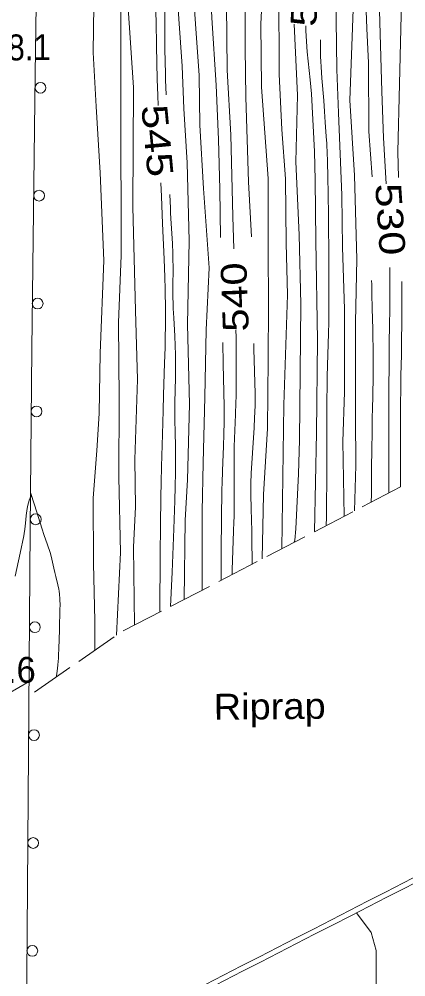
# Model space of a CAD drawing. Extents: x 2361284 to 2366480, y 6976556 to 6985346.
# Drawn here: x 2364482.3 to 2364554.1, y 6978961.5 to 6979139 of the extents above; entities that cross this region are included whole.
import ezdxf
from ezdxf.enums import TextEntityAlignment as Align

# ---------------------------------------------------------------- set-up
doc = ezdxf.new("R2010")
doc.units = 0
doc.header["$LTSCALE"] = 1.9
for name, color, linetype, lineweight in [('12', 7, 'Continuous', 13), ('13', 7, 'Continuous', 13), ('17', 7, 'Continuous', 13), ('24', 7, 'Continuous', 13), ('3', 7, 'Continuous', 13), ('8', 7, 'Continuous', 13)]:
    doc.layers.add(name, color=color, linetype=linetype, lineweight=lineweight)

msp = doc.modelspace()

# ---------------------------------------------------------------- linework, layer by layer
at = {"layer": '12'}
for points in [[(2364548.884, 6979190.573), (2364548.67, 6979186.741), (2364548.824, 6979179.021), (2364548.704, 6979175.932), (2364548.455, 6979171.815), (2364548.422, 6979169.757), (2364549.07, 6979160.474), (2364549.149, 6979142.733), (2364549.629, 6979125.576), (2364549.953, 6979116.999), (2364550.464, 6979108.483)], [(2364506.707, 6979190.082), (2364506.889, 6979188.619), (2364506.961, 6979187.886), (2364507.007, 6979187.153), (2364507.018, 6979186.785), (2364507.038, 6979185.296), (2364507.062, 6979182.318), (2364507.092, 6979176.362), (2364507.125, 6979173.384), (2364507.291, 6979163.336), (2364507.301, 6979162.109), (2364507.294, 6979159.656), (2364507.267, 6979156.384), (2364507.262, 6979154.748), (2364507.272, 6979153.113), (2364507.286, 6979152.295), (2364507.322, 6979150.766), (2364507.414, 6979147.709), (2364507.627, 6979141.596), (2364507.717, 6979138.539), (2364507.821, 6979133.97), (2364507.952, 6979127.877), (2364508.027, 6979124.831), (2364508.095, 6979123.001)], [(2364520.634, 6979190.305), (2364520.332, 6979186.332), (2364520.011, 6979180.535), (2364519.945, 6979177.636), (2364519.983, 6979174.437), (2364520.216, 6979168.04), (2364520.444, 6979163.821), (2364520.768, 6979158.198), (2364520.856, 6979155.384), (2364520.816, 6979141.683), (2364520.932, 6979129.514), (2364521.597, 6979117.529), (2364522.001, 6979102.423), (2364522.168, 6979096.394)], [(2364535.516, 6979137.734), (2364535.514, 6979136.833), (2364535.801, 6979132.936), (2364536.35, 6979127.75), (2364536.555, 6979125.152), (2364537.126, 6979114.486), (2364537.278, 6979109.148), (2364537.385, 6979097.889), (2364537.67, 6979079.471), (2364537.513, 6979062.307), (2364537.147, 6979044.003)], [(2364508.631, 6979108.626), (2364508.718, 6979106.13), (2364508.934, 6979101.138), (2364509.235, 6979094.482), (2364509.358, 6979091.155), (2364509.419, 6979088.936), (2364509.442, 6979087.826), (2364509.465, 6979086.162), (2364509.473, 6979083.97), (2364509.465, 6979082.508), (2364509.422, 6979079.584), (2364509.39, 6979078.122), (2364509.312, 6979075.198), (2364509.128, 6979069.351), (2364509.042, 6979066.427), (2364508.908, 6979061.986), (2364508.727, 6979056.065), (2364508.659, 6979053.104), (2364508.613, 6979050.437), (2364508.54, 6979045.103), (2364508.489, 6979039.769), (2364508.427, 6979029.1)], [(2364551.142, 6979092.958), (2364551.145, 6979092.171), (2364551.147, 6979091.647), (2364551.147, 6979090.598), (2364551.146, 6979090.074), (2364551.142, 6979089.025), (2364551.136, 6979087.976), (2364551.13, 6979087.276), (2364551.118, 6979085.878), (2364551.106, 6979084.829), (2364551.08, 6979082.731), (2364551.025, 6979078.535), (2364550.999, 6979076.437), (2364550.985, 6979075.039), (2364550.979, 6979074.339), (2364550.971, 6979073.29), (2364550.966, 6979072.241), (2364550.964, 6979071.717), (2364550.949, 6979067.15), (2364550.929, 6979061.06), (2364550.92, 6979058.016), (2364550.914, 6979054.971), (2364550.911, 6979053.449), (2364550.909, 6979051.165)], [(2364522.551, 6979081.387), (2364522.582, 6979080.014), (2364522.617, 6979077.267), (2364522.623, 6979074.52), (2364522.615, 6979072.688), (2364522.578, 6979069.026), (2364522.556, 6979067.914), (2364522.479, 6979065.691), (2364522.284, 6979061.245), (2364522.238, 6979059.763), (2364522.223, 6979059.022), (2364522.209, 6979057.805), (2364522.207, 6979055.372), (2364522.239, 6979050.505), (2364522.238, 6979048.071), (2364522.217, 6979046.736), (2364522.192, 6979045.846), (2364522.122, 6979044.065), (2364521.959, 6979040.506), (2364521.897, 6979038.726), (2364521.869, 6979036.947), (2364521.872, 6979036.057)]]:
    msp.add_lwpolyline(points, dxfattribs=at)
at = {"layer": '13'}
for points in [[(2364540.374, 6979190.492), (2364540.283, 6979186.421), (2364540.221, 6979178.209), (2364540.771, 6979166.605), (2364540.957, 6979155.465), (2364541.101, 6979143.476), (2364541.263, 6979129.657), (2364541.619, 6979121.62), (2364542.234, 6979106.375), (2364542.306, 6979096.715), (2364542.685, 6979085.268), (2364542.711, 6979069.867), (2364542.369, 6979060.683), (2364542.66, 6979046.875)], [(2364543.635, 6979190.523), (2364543.486, 6979185.202), (2364543.01, 6979180.446), (2364542.376, 6979170.379), (2364543.475, 6979154.779), (2364544.392, 6979142.447), (2364543.678, 6979123.96), (2364544.591, 6979109.998), (2364544.988, 6979094.491), (2364544.759, 6979082.818), (2364544.775, 6979065.356), (2364544.791, 6979056.287), (2364544.591, 6979047.874)], [(2364546.364, 6979190.549), (2364546.323, 6979190.881), (2364546.183, 6979190.259), (2364545.73, 6979184.703), (2364545.612, 6979179.374), (2364545.656, 6979176.711), (2364545.969, 6979167.894), (2364546.497, 6979157.598), (2364546.403, 6979148.637), (2364546.871, 6979137.241), (2364547.141, 6979130.923), (2364547.222, 6979118.193), (2364547.812, 6979109.798)], [(2364551.464, 6979190.598), (2364551.187, 6979188.324), (2364551.156, 6979187.185), (2364551.564, 6979177.967), (2364551.766, 6979167.27), (2364552.2, 6979157.392), (2364552.62, 6979153.234), (2364553.281, 6979147.699), (2364553.368, 6979144.923), (2364552.928, 6979127.008), (2364552.598, 6979114.383), (2364552.703, 6979109.665)], [(2364502.741, 6979189.594), (2364502.06, 6979183.408), (2364503.256, 6979172.298), (2364502.529, 6979158.27), (2364502.514, 6979141.969), (2364503.523, 6979126.318), (2364503.383, 6979104.186), (2364503.876, 6979084.989), (2364504.257, 6979072.203), (2364503.768, 6979057.376), (2364503.912, 6979048.607), (2364503.553, 6979041.103), (2364503.72, 6979026.664)], [(2364511.405, 6979190.247), (2364511.263, 6979186.275), (2364511.388, 6979178.345), (2364511.603, 6979167.338), (2364511.194, 6979157.792), (2364511.66, 6979143.526), (2364512.545, 6979130.304), (2364512.9, 6979122.407), (2364513.476, 6979112.382), (2364513.874, 6979097.885), (2364513.561, 6979082.401), (2364513.911, 6979067.623), (2364513.545, 6979053.61), (2364513.156, 6979046.115), (2364512.945, 6979031.432)], [(2364513.995, 6979190.261), (2364514.052, 6979188.552), (2364513.889, 6979178.349), (2364513.983, 6979166.29), (2364514.194, 6979154.641), (2364514.298, 6979148.991), (2364515.071, 6979138.149), (2364515.742, 6979128.574), (2364515.859, 6979119.375), (2364516.521, 6979107.631), (2364517.58, 6979092.899), (2364517.04, 6979081.434), (2364516.749, 6979068.91), (2364516.495, 6979056.768), (2364516.291, 6979047.705), (2364516.28, 6979038.284), (2364516.279, 6979033.154)], [(2364516.724, 6979190.277), (2364516.581, 6979187.526), (2364516.471, 6979181.254), (2364517.125, 6979171.249), (2364517.126, 6979161.65), (2364517.389, 6979154.041), (2364518.07, 6979139.238), (2364518.908, 6979126.754), (2364519.284, 6979116.707), (2364519.542, 6979107.469), (2364519.707, 6979098.531)], [(2364523.885, 6979190.325), (2364523.501, 6979186.532), (2364522.931, 6979179.018), (2364522.778, 6979175.263), (2364522.798, 6979173.348), (2364523.13, 6979169.523), (2364524.136, 6979161.874), (2364524.342, 6979158.037), (2364524.248, 6979146.946), (2364524.264, 6979133.636), (2364524.381, 6979124.516), (2364524.91, 6979108.821), (2364525.457, 6979098.615)], [(2364525.905, 6979190.345), (2364525.969, 6979186.795), (2364526.02, 6979178.204), (2364526.027, 6979166.965), (2364527.688, 6979147.969), (2364527.162, 6979138.104), (2364527.313, 6979126.384), (2364528.504, 6979109.485), (2364528.538, 6979096.464), (2364528.609, 6979085.834), (2364528.542, 6979075.994), (2364528.405, 6979063.101), (2364527.641, 6979050.864), (2364527.435, 6979038.95)], [(2364529.555, 6979190.379), (2364529.19, 6979185.646), (2364528.969, 6979178.392), (2364529.348, 6979170.065), (2364530.376, 6979159.726), (2364530.511, 6979144.545), (2364530.58, 6979128.805), (2364531.058, 6979118.559), (2364531.745, 6979109.416), (2364531.899, 6979097.446), (2364532.099, 6979087.897), (2364531.413, 6979067.519), (2364531.067, 6979040.835)], [(2364497.575, 6979185.905), (2364498.496, 6979184.764), (2364499.682, 6979181.084), (2364499.838, 6979174.115), (2364500.73, 6979166.574), (2364501.16, 6979153.917), (2364501.207, 6979139.558), (2364501.204, 6979123.046), (2364501.218, 6979095.215), (2364500.727, 6979082.749), (2364500.852, 6979068.549), (2364500.789, 6979054.079), (2364501.102, 6979040.15), (2364500.398, 6979024.833)], [(2364486.013, 6979177.714), (2364488.28, 6979176.995), (2364491.889, 6979175.95), (2364493.932, 6979173.619), (2364495.934, 6979169.158), (2364497.341, 6979163.142), (2364496.73, 6979152.775), (2364496.187, 6979141.519), (2364496.05, 6979132.797), (2364496.575, 6979122.822), (2364497.322, 6979110.538), (2364498.036, 6979094.254), (2364497.349, 6979077.097), (2364497.146, 6979065.894), (2364496.711, 6979059.029), (2364496.045, 6979050.203), (2364496.08, 6979038.082), (2364496.341, 6979027.475), (2364496.383, 6979022.044)], [(2364509.344, 6979141.442), (2364509.369, 6979138.018), (2364509.382, 6979133.451), (2364509.402, 6979131.168), (2364509.445, 6979128.886), (2364509.479, 6979127.745), (2364509.606, 6979124.966)], [(2364533.372, 6979138.083), (2364533.957, 6979124.927), (2364533.695, 6979112.544), (2364534.284, 6979099.039), (2364534.576, 6979086.17), (2364534.487, 6979073.48), (2364534.351, 6979060.977), (2364534.195, 6979054.726), (2364533.676, 6979044.546), (2364533.455, 6979042.423), (2364533.346, 6979042.027)], [(2364538.23, 6979135.188), (2364538.251, 6979133.848), (2364538.264, 6979132.061), (2364538.298, 6979131.169), (2364538.362, 6979130.135), (2364538.514, 6979128.07), (2364538.854, 6979123.941), (2364539.007, 6979121.875), (2364539.145, 6979119.893), (2364539.327, 6979117.249), (2364539.409, 6979115.927), (2364539.507, 6979113.943), (2364539.541, 6979112.95), (2364539.623, 6979109.361), (2364539.66, 6979106.967), (2364539.714, 6979102.181), (2364539.788, 6979094.401), (2364539.818, 6979088.308), (2364539.815, 6979085.261), (2364539.8, 6979083.764), (2364539.781, 6979082.765), (2364539.725, 6979080.769), (2364539.519, 6979074.782), (2364539.475, 6979072.785), (2364539.463, 6979071.787), (2364539.447, 6979067.55), (2364539.449, 6979061.9), (2364539.444, 6979059.075), (2364539.418, 6979052.874), (2364539.388, 6979049.774), (2364539.335, 6979046.673), (2364539.296, 6979045.123)], [(2364510.302, 6979106.492), (2364510.376, 6979103.942), (2364510.413, 6979103.008), (2364510.517, 6979101.143), (2364510.758, 6979097.412), (2364510.846, 6979095.546), (2364510.868, 6979094.656), (2364510.873, 6979092.876), (2364510.83, 6979089.315), (2364510.833, 6979088.128), (2364510.842, 6979087.535), (2364510.88, 6979086.243), (2364510.915, 6979085.382), (2364511.003, 6979083.66), (2364511.2, 6979080.217), (2364511.283, 6979078.494), (2364511.338, 6979076.772), (2364511.352, 6979075.91), (2364511.355, 6979074.767), (2364511.324, 6979072.482), (2364511.219, 6979067.912), (2364511.201, 6979066.389), (2364511.2, 6979065.627), (2364511.209, 6979064.587), (2364511.252, 6979062.508), (2364511.324, 6979059.735), (2364511.348, 6979058.349), (2364511.355, 6979056.962), (2364511.349, 6979056.269), (2364511.328, 6979054.963), (2364511.272, 6979052.351), (2364511.198, 6979049.739), (2364511.021, 6979044.515), (2364510.836, 6979039.715), (2364510.701, 6979036.516), (2364510.408, 6979030.118)], [(2364547.735, 6979090.566), (2364547.752, 6979089.797), (2364547.789, 6979088.26), (2364547.865, 6979085.185), (2364547.9, 6979083.648), (2364547.913, 6979083.073), (2364547.939, 6979081.924), (2364547.976, 6979080.391), (2364547.993, 6979079.625), (2364548.016, 6979078.475), (2364548.028, 6979077.709), (2364548.033, 6979077.326), (2364548.039, 6979076.751), (2364548.043, 6979076.176), (2364548.044, 6979075.889), (2364548.045, 6979075.383), (2364548.044, 6979075.046), (2364548.041, 6979074.371), (2364548.039, 6979074.033), (2364548.032, 6979073.359), (2364548.024, 6979072.684), (2364548.017, 6979072.234), (2364548.001, 6979071.334), (2364547.988, 6979070.66), (2364547.958, 6979069.31), (2364547.895, 6979066.611), (2364547.864, 6979065.262), (2364547.846, 6979064.362), (2364547.838, 6979063.912), (2364547.827, 6979063.237), (2364547.814, 6979062.225), (2364547.783, 6979059.394), (2364547.742, 6979055.619), (2364547.722, 6979053.731), (2364547.696, 6979050.9), (2364547.685, 6979049.484)], [(2364553.337, 6979090.379), (2364553.344, 6979089.974), (2364553.356, 6979089.164), (2364553.365, 6979088.353), (2364553.368, 6979087.813), (2364553.37, 6979087.453), (2364553.371, 6979086.733), (2364553.37, 6979085.922), (2364553.368, 6979085.382), (2364553.362, 6979084.301), (2364553.357, 6979083.761), (2364553.347, 6979082.68), (2364553.311, 6979079.439), (2364553.306, 6979078.965), (2364553.292, 6979078.016), (2364553.277, 6979077.068), (2364553.266, 6979076.436), (2364553.241, 6979075.171), (2364553.19, 6979072.642), (2364553.166, 6979071.378), (2364553.145, 6979070.114), (2364553.136, 6979069.481), (2364553.125, 6979068.638), (2364553.121, 6979068.217), (2364553.116, 6979067.584), (2364553.112, 6979066.636), (2364553.109, 6979065.045), (2364553.108, 6979063.984), (2364553.107, 6979061.863), (2364553.108, 6979060.802), (2364553.11, 6979058.68), (2364553.115, 6979056.559), (2364553.119, 6979055.145), (2364553.129, 6979052.316)], [(2364520.102, 6979079.063), (2364520.187, 6979075.113), (2364520.304, 6979069.847), (2364520.354, 6979067.214), (2364520.366, 6979065.508), (2364520.356, 6979064.371), (2364520.304, 6979062.096), (2364520.223, 6979059.822), (2364520.1, 6979056.789), (2364520.043, 6979055.273), (2364519.978, 6979052.998), (2364519.96, 6979051.861), (2364519.84, 6979040.606), (2364519.801, 6979034.978)], [(2364525.845, 6979078.878), (2364525.866, 6979077.847), (2364525.929, 6979075.785), (2364526.07, 6979071.661), (2364526.113, 6979069.599), (2364526.117, 6979068.895), (2364526.103, 6979067.487), (2364526.063, 6979066.079), (2364526.024, 6979065.14), (2364525.924, 6979063.263), (2364525.74, 6979060.448), (2364525.495, 6979056.694), (2364525.399, 6979054.817), (2364525.337, 6979052.939), (2364525.322, 6979052), (2364525.324, 6979050.592), (2364525.367, 6979048.549), (2364525.443, 6979045.824), (2364525.472, 6979044.462), (2364525.524, 6979041.206), (2364525.541, 6979039.633), (2364525.542, 6979038.39), (2364525.534, 6979037.962)], [(2364484.611, 6979050.655), (2364484.525, 6979050.563), (2364484.467, 6979050.476), (2364484.352, 6979050.254), (2364484.188, 6979049.834), (2364484.091, 6979049.525), (2364484.033, 6979049.318), (2364483.938, 6979048.928), (2364483.816, 6979048.292), (2364483.748, 6979047.868), (2364483.637, 6979047.018), (2364483.545, 6979046.168), (2364483.426, 6979045.036), (2364483.358, 6979044.472), (2364483.231, 6979043.63), (2364483.152, 6979043.21), (2364482.488, 6979040.007), (2364481.594, 6979035.738)], [(2364489.161, 6979017.025), (2364489.178, 6979017.045), (2364489.214, 6979017.134), (2364489.25, 6979017.281), (2364489.324, 6979017.721), (2364489.429, 6979018.627), (2364489.492, 6979019.303), (2364489.588, 6979020.55), (2364489.623, 6979021.132), (2364489.674, 6979022.297), (2364489.768, 6979025.792), (2364489.808, 6979026.992), (2364489.861, 6979028.593), (2364489.881, 6979029.393), (2364489.892, 6979030.593), (2364489.887, 6979031.193), (2364489.86, 6979031.782), (2364489.823, 6979032.172), (2364489.792, 6979032.432), (2364489.714, 6979032.951), (2364489.644, 6979033.338), (2364489.482, 6979034.111), (2364489.115, 6979035.653), (2364488.937, 6979036.424), (2364488.759, 6979037.253), (2364488.519, 6979038.355), (2364488.39, 6979038.904), (2364488.174, 6979039.721), (2364488.052, 6979040.126), (2364487.573, 6979041.575), (2364486.91, 6979043.497), (2364486.59, 6979044.462), (2364485.138, 6979048.966), (2364484.426, 6979051.223)], [(2364483.191, 6978902.403), (2364487.02, 6978904.609), (2364495.088, 6978910.056), (2364505.654, 6978915.797), (2364512.259, 6978919.57), (2364519.574, 6978924.189), (2364523.893, 6978927.581), (2364528.037, 6978931.38), (2364530.891, 6978934.138), (2364540.46, 6978940.64), (2364543.542, 6978943.659), (2364544.785, 6978946.56), (2364546.094, 6978950.823), (2364547.226, 6978954.734), (2364548.595, 6978959.077), (2364548.556, 6978966.338), (2364547.644, 6978969.679), (2364544.92, 6978973.344)]]:
    msp.add_lwpolyline(points, dxfattribs=at)
at = {"layer": '17'}
msp.add_lwpolyline([(2364487.026, 6979296.281), (2364486.599, 6979238.083), (2364486.043, 6979179.894), (2364485.308, 6979128.875), (2364484.633, 6979077.846), (2364484.369, 6979044.541), (2364484.106, 6979011.237), (2364483.728, 6978961.621), (2364483.329, 6978912.014)], dxfattribs=at)
for centre in [(2364486.272, 6979126.275), (2364486.008, 6979106.277), (2364485.744, 6979086.278), (2364485.541, 6979066.285), (2364485.382, 6979046.285), (2364485.224, 6979026.286), (2364485.068, 6979006.286), (2364484.914, 6978986.287), (2364484.76, 6978966.287)]:
    msp.add_circle(centre, 1, dxfattribs=at)
at = {"layer": '24'}
for p, q in [((2364553.099, 6979052.296), (2364546.004, 6979048.607)), ((2364544.233, 6979047.68), (2364537.137, 6979043.993)), ((2364535.366, 6979043.066), (2364528.27, 6979039.378)), ((2364526.499, 6979038.451), (2364519.403, 6979034.764)), ((2364517.623, 6979033.847), (2364510.517, 6979030.179)), ((2364508.736, 6979029.263), (2364501.63, 6979025.584)), ((2364499.94, 6979024.518), (2364493.373, 6979019.956)), ((2364491.733, 6979018.81), (2364485.167, 6979014.247))]:
    msp.add_line(p, q, dxfattribs=at)
at = {"layer": '3'}
for centre, radius, start, end in [((2275038.221, 7153835.615), 196437.998, 297.08653, 297.15666), ((2274906.881, 7154092.037), 196727.06, 297.08648, 297.15661)]:
    msp.add_arc(centre, radius, start, end, dxfattribs=at)
at = {"layer": '8'}
msp.add_line((2364484.149, 6979016.218), (2364450.462, 6978996.717), dxfattribs=at)

# ---------------------------------------------------------------- texts
at = {"layer": '12'}
for s, rotation, width, p in [(' 535 ', 87.595, 1.25, (2364537.75, 6979144.207)), (' 545 ', 275.313, 1.25, (2364505.589, 6979116.25)), (' 530 ', 273.803, 1.25, (2364548.838, 6979101.745)), (' 540 ', 92.091, 1.2, (2364524.716, 6979087.566))]:
    msp.add_text(s, height=4.8, rotation=rotation, dxfattribs=dict(at, width=width)).set_placement(p, align=Align.CENTER)
at = {"layer": '12', "width": 0.9}
msp.add_text('548.1', height=4.799, rotation=0.545, dxfattribs=at).set_placement((2364473.743, 6979131.285))
at = {"layer": '12'}
msp.add_text('548.6', height=4.799, rotation=0.545, dxfattribs=at).set_placement((2364469.351, 6979015.837))
at = {"layer": '24', "width": 1.1}
msp.add_text('Riprap', height=4.799, rotation=0.545, dxfattribs=at).set_placement((2364518.437, 6979009.123))

doc.saveas('drawing.dxf')
